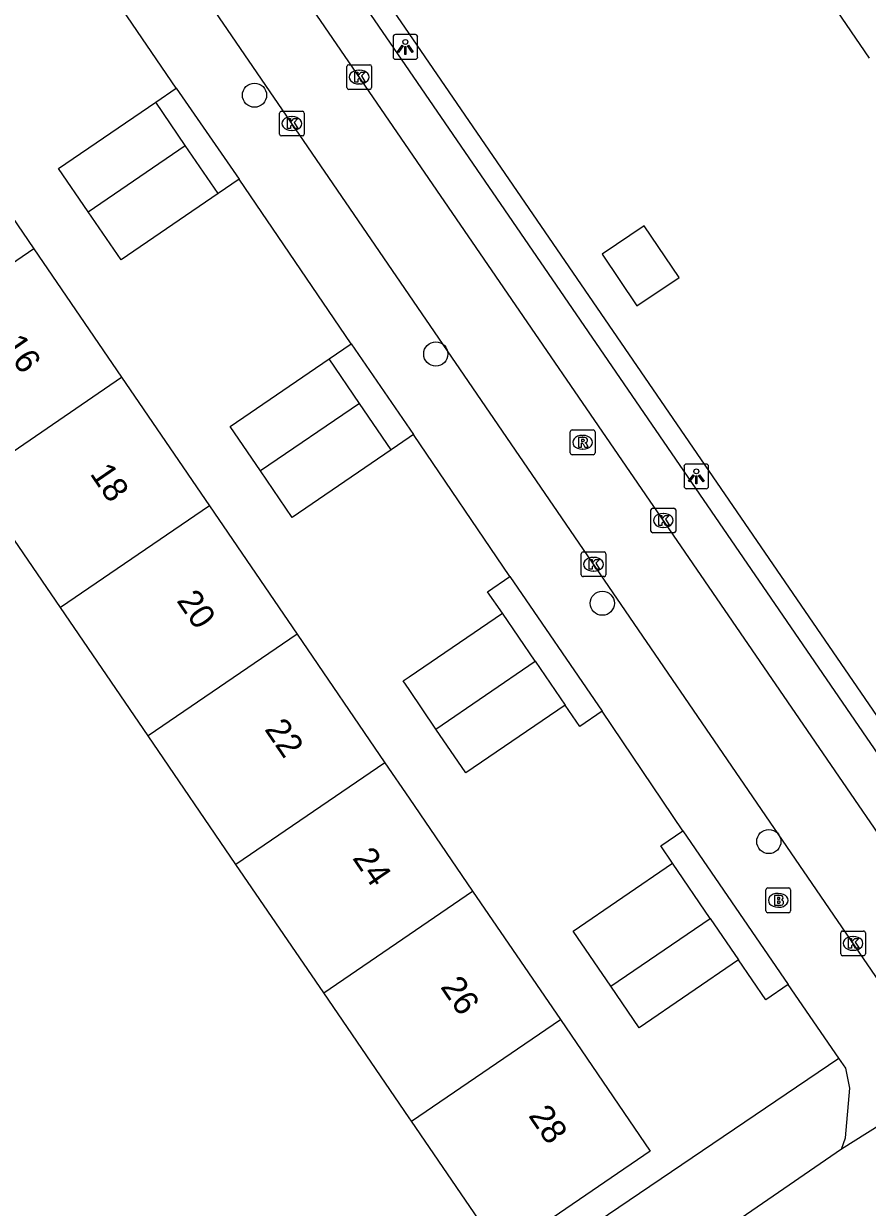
# Model space of a CAD drawing. Extents: x 157466 to 158888, y 383063 to 384677.
# Drawn here: x 158484.41 to 158518.53, y 383681.17 to 383729.05 of the extents above; entities that cross this region are included whole.
import ezdxf

# ---------------------------------------------------------------- set-up
doc = ezdxf.new("R2010")
doc.units = 0
for name, color, linetype in [('IMGEO_Boom', 7, 'Continuous'), ('IMGEO_Brandkraan', 7, 'Continuous'), ('IMGEO_Groenvoorziening', 7, 'Continuous'), ('IMGEO_Kolk', 7, 'Continuous'), ('IMGEO_Lichtpunt', 7, 'Continuous'), ('IMGEO_Pand', 7, 'Continuous'), ('IMGEO_Pand_nummerreeks', 7, 'Continuous'), ('IMGEO_Rijbaan_lokaal_open', 7, 'Continuous'), ('IMGEO_Rioolput', 7, 'Continuous'), ('IMGEO_Voetpad_open', 7, 'Continuous')]:
    doc.layers.add(name, color=color, linetype=linetype)

msp = doc.modelspace()

# ---------------------------------------------------------------- linework, layer by layer
at = {"layer": 'IMGEO_Boom'}
for centre in [(158493.746, 383726.16), (158501.079, 383715.691), (158507.814, 383705.608), (158514.55, 383695.968)]:
    msp.add_circle(centre, 0.489, dxfattribs=at)
at = {"layer": 'IMGEO_Brandkraan'}
for p, q in [((158514.431, 383693.164), (158514.431, 383694.016)), ((158514.506, 383694.09), (158515.358, 383694.09)), ((158515.432, 383694.016), (158515.432, 383693.164)), ((158514.919, 383693.87), (158514.944, 383693.87)), ((158515.358, 383693.09), (158514.506, 383693.09)), ((158514.942, 383693.31), (158514.917, 383693.31))]:
    msp.add_line(p, q, dxfattribs=at)
for points in [[(158514.431, 383693.164), (158514.431, 383694.016)], [(158514.506, 383694.09), (158515.358, 383694.09)], [(158515.432, 383694.016), (158515.432, 383693.164)], [(158514.779, 383693.79), (158514.779, 383693.39), (158514.992, 383693.39)], [(158515.01, 383693.79), (158514.779, 383693.79)], [(158514.958, 383693.709), (158514.904, 383693.709), (158514.904, 383693.633)], [(158514.904, 383693.633), (158514.957, 383693.633)], [(158514.966, 383693.557), (158514.904, 383693.557), (158514.904, 383693.476)], [(158514.904, 383693.476), (158514.966, 383693.476)], [(158515.358, 383693.09), (158514.506, 383693.09)]]:
    msp.add_lwpolyline(points, dxfattribs=at)
for centre, radius, start, end in [((158514.508, 383694.014), 0.0765, 91.552, 178.448), ((158514.508, 383694.014), 0.0765, 91.552, 178.448), ((158515.356, 383694.014), 0.0765, 1.552, 88.448), ((158515.356, 383694.014), 0.0765, 1.552, 88.448), ((158514.959, 383693.671), 0.0379, 267.8285, 90.9355), ((158514.967, 383693.516), 0.0404, 269.8759, 90.5077), ((158515.014, 383693.645), 0.145, 59.4692, 91.5367), ((158515.039, 383693.692), 0.0922, 285.5137, 58.1501), ((158515.044, 383693.5), 0.105, 301.3115, 78.989), ((158514.508, 383693.166), 0.0765, 181.552, 268.448), ((158514.508, 383693.166), 0.0765, 181.552, 268.448), ((158514.998, 383693.641), 0.251, 268.6676, 293.5347), ((158515.356, 383693.166), 0.0765, 271.552, 358.448), ((158515.356, 383693.166), 0.0765, 271.552, 358.448)]:
    msp.add_arc(centre, radius, start, end, dxfattribs=at)
for centre, major_axis, ratio, start_param, end_param in [((158514.918, 383693.59), (-0.387, 0.002), 0.722429, 4.712389, 7.853982), ((158514.943, 383693.59), (-0.39, 0.002), 0.717154, 1.570796, 4.712389)]:
    msp.add_ellipse(centre, major_axis=major_axis, ratio=ratio, start_param=start_param, end_param=end_param, dxfattribs=at)
at = {"layer": 'IMGEO_Groenvoorziening'}
msp.add_lwpolyline([(158490.682, 383669.129), (158517.378, 383687.206)], dxfattribs=at)
at = {"layer": 'IMGEO_Kolk'}
for p, q in [((158497.481, 383726.467), (158497.481, 383727.319)), ((158497.556, 383727.393), (158498.408, 383727.393)), ((158497.969, 383727.173), (158497.994, 383727.173)), ((158498.482, 383727.319), (158498.482, 383726.467)), ((158497.992, 383726.613), (158497.967, 383726.613)), ((158498.408, 383726.393), (158497.556, 383726.393)), ((158494.757, 383724.586), (158494.757, 383725.438)), ((158494.832, 383725.512), (158495.684, 383725.512)), ((158495.245, 383725.292), (158495.27, 383725.292)), ((158495.758, 383725.438), (158495.758, 383724.586)), ((158495.268, 383724.732), (158495.243, 383724.732)), ((158495.684, 383724.512), (158494.832, 383724.512)), ((158509.783, 383708.529), (158509.783, 383709.381)), ((158509.858, 383709.455), (158510.71, 383709.455)), ((158510.784, 383709.381), (158510.784, 383708.529)), ((158510.271, 383709.235), (158510.296, 383709.235)), ((158510.71, 383708.455), (158509.858, 383708.455)), ((158510.294, 383708.675), (158510.269, 383708.675)), ((158506.959, 383706.757), (158506.959, 383707.609)), ((158507.034, 383707.683), (158507.886, 383707.683)), ((158507.447, 383707.463), (158507.472, 383707.463)), ((158507.96, 383707.609), (158507.96, 383706.757)), ((158507.47, 383706.903), (158507.445, 383706.903)), ((158507.886, 383706.683), (158507.034, 383706.683)), ((158517.456, 383691.423), (158517.456, 383692.275)), ((158517.531, 383692.349), (158518.383, 383692.349)), ((158517.944, 383692.129), (158517.969, 383692.129)), ((158518.457, 383692.275), (158518.457, 383691.423)), ((158517.967, 383691.569), (158517.942, 383691.569)), ((158518.383, 383691.349), (158517.531, 383691.349))]:
    msp.add_line(p, q, dxfattribs=at)
for points in [[(158497.481, 383726.467), (158497.481, 383727.319)], [(158497.556, 383727.393), (158498.408, 383727.393)], [(158497.802, 383727.093), (158497.925, 383727.093), (158497.925, 383726.942), (158498.055, 383727.093), (158498.219, 383727.093), (158498.073, 383726.942), (158498.226, 383726.693), (158498.074, 383726.693), (158497.989, 383726.857), (158497.925, 383726.79), (158497.925, 383726.693), (158497.802, 383726.693), (158497.802, 383727.093)], [(158498.482, 383727.319), (158498.482, 383726.467)], [(158498.408, 383726.393), (158497.556, 383726.393)], [(158494.757, 383724.586), (158494.757, 383725.438)], [(158494.832, 383725.512), (158495.684, 383725.512)], [(158495.078, 383725.212), (158495.201, 383725.212), (158495.201, 383725.061), (158495.331, 383725.212), (158495.495, 383725.212), (158495.349, 383725.061), (158495.502, 383724.812), (158495.35, 383724.812), (158495.265, 383724.976), (158495.201, 383724.909), (158495.201, 383724.812), (158495.078, 383724.812), (158495.078, 383725.212)], [(158495.758, 383725.438), (158495.758, 383724.586)], [(158495.684, 383724.512), (158494.832, 383724.512)], [(158509.783, 383708.529), (158509.783, 383709.381)], [(158509.858, 383709.455), (158510.71, 383709.455)], [(158510.784, 383709.381), (158510.784, 383708.529)], [(158510.104, 383709.155), (158510.227, 383709.155), (158510.227, 383709.004), (158510.357, 383709.155), (158510.521, 383709.155), (158510.375, 383709.004), (158510.528, 383708.755), (158510.376, 383708.755), (158510.291, 383708.919), (158510.227, 383708.852), (158510.227, 383708.755), (158510.104, 383708.755), (158510.104, 383709.155)], [(158510.71, 383708.455), (158509.858, 383708.455)], [(158506.959, 383706.757), (158506.959, 383707.609)], [(158507.034, 383707.683), (158507.886, 383707.683)], [(158507.28, 383707.383), (158507.403, 383707.383), (158507.403, 383707.232), (158507.533, 383707.383), (158507.697, 383707.383), (158507.551, 383707.232), (158507.704, 383706.983), (158507.552, 383706.983), (158507.467, 383707.147), (158507.403, 383707.08), (158507.403, 383706.983), (158507.28, 383706.983), (158507.28, 383707.383)], [(158507.96, 383707.609), (158507.96, 383706.757)], [(158507.886, 383706.683), (158507.034, 383706.683)], [(158517.456, 383691.423), (158517.456, 383692.275)], [(158517.531, 383692.349), (158518.383, 383692.349)], [(158517.777, 383692.049), (158517.9, 383692.049), (158517.9, 383691.898), (158518.03, 383692.049), (158518.194, 383692.049), (158518.048, 383691.898), (158518.201, 383691.649), (158518.049, 383691.649), (158517.964, 383691.813), (158517.9, 383691.746), (158517.9, 383691.649), (158517.777, 383691.649), (158517.777, 383692.049)], [(158518.457, 383692.275), (158518.457, 383691.423)], [(158518.383, 383691.349), (158517.531, 383691.349)]]:
    msp.add_lwpolyline(points, dxfattribs=at)
for centre, start, end in [((158497.558, 383727.317), 91.552, 178.448), ((158497.558, 383727.317), 91.552, 178.448), ((158498.406, 383727.317), 1.552, 88.448), ((158498.406, 383727.317), 1.552, 88.448), ((158497.558, 383726.469), 181.552, 268.448), ((158497.558, 383726.469), 181.552, 268.448), ((158498.406, 383726.469), 271.552, 358.448), ((158498.406, 383726.469), 271.552, 358.448), ((158494.834, 383725.436), 91.552, 178.448), ((158494.834, 383725.436), 91.552, 178.448), ((158495.682, 383725.436), 1.552, 88.448), ((158495.682, 383725.436), 1.552, 88.448), ((158494.834, 383724.588), 181.552, 268.448), ((158494.834, 383724.588), 181.552, 268.448), ((158495.682, 383724.588), 271.552, 358.448), ((158495.682, 383724.588), 271.552, 358.448), ((158509.86, 383709.379), 91.552, 178.448), ((158509.86, 383709.379), 91.552, 178.448), ((158510.708, 383709.379), 1.552, 88.448), ((158510.708, 383709.379), 1.552, 88.448), ((158509.86, 383708.531), 181.552, 268.448), ((158509.86, 383708.531), 181.552, 268.448), ((158510.708, 383708.531), 271.552, 358.448), ((158510.708, 383708.531), 271.552, 358.448), ((158507.036, 383707.607), 91.552, 178.448), ((158507.036, 383707.607), 91.552, 178.448), ((158507.884, 383707.607), 1.552, 88.448), ((158507.884, 383707.607), 1.552, 88.448), ((158507.036, 383706.759), 181.552, 268.448), ((158507.036, 383706.759), 181.552, 268.448), ((158507.884, 383706.759), 271.552, 358.448), ((158507.884, 383706.759), 271.552, 358.448), ((158517.533, 383692.273), 91.552, 178.448), ((158517.533, 383692.273), 91.552, 178.448), ((158518.381, 383692.273), 1.552, 88.448), ((158518.381, 383692.273), 1.552, 88.448), ((158517.533, 383691.425), 181.552, 268.448), ((158517.533, 383691.425), 181.552, 268.448), ((158518.381, 383691.425), 271.552, 358.448), ((158518.381, 383691.425), 271.552, 358.448)]:
    msp.add_arc(centre, 0.0765, start, end, dxfattribs=at)
for centre, major_axis, ratio, start_param, end_param in [((158497.968, 383726.893), (-0.387, 0.002), 0.722429, 4.712389, 7.853982), ((158497.993, 383726.893), (-0.39, 0.002), 0.717154, 1.570796, 4.712389), ((158495.244, 383725.012), (-0.387, 0.002), 0.722429, 4.712389, 7.853982), ((158495.269, 383725.012), (-0.39, 0.002), 0.717154, 1.570796, 4.712389), ((158510.27, 383708.955), (-0.387, 0.002), 0.722429, 4.712389, 7.853982), ((158510.295, 383708.955), (-0.39, 0.002), 0.717154, 1.570796, 4.712389), ((158507.446, 383707.183), (-0.387, 0.002), 0.722429, 4.712389, 7.853982), ((158507.471, 383707.183), (-0.39, 0.002), 0.717154, 1.570796, 4.712389), ((158517.943, 383691.849), (-0.387, 0.002), 0.722429, 4.712389, 7.853982), ((158517.968, 383691.849), (-0.39, 0.002), 0.717154, 1.570796, 4.712389)]:
    msp.add_ellipse(centre, major_axis=major_axis, ratio=ratio, start_param=start_param, end_param=end_param, dxfattribs=at)
at = {"layer": 'IMGEO_Lichtpunt'}
for p, q in [((158499.35, 383728.515), (158499.35, 383727.708)), ((158499.35, 383728.515), (158499.35, 383727.708)), ((158500.252, 383728.61), (158499.444, 383728.61)), ((158500.252, 383728.61), (158499.444, 383728.61)), ((158500.346, 383727.708), (158500.346, 383728.515)), ((158500.346, 383727.708), (158500.346, 383728.515)), ((158499.444, 383727.614), (158500.252, 383727.614)), ((158499.444, 383727.614), (158500.252, 383727.614)), ((158512.021, 383711.239), (158511.213, 383711.239)), ((158512.021, 383711.239), (158511.213, 383711.239)), ((158511.119, 383711.144), (158511.119, 383710.337)), ((158511.119, 383711.144), (158511.119, 383710.337)), ((158512.115, 383710.337), (158512.115, 383711.144)), ((158512.115, 383710.337), (158512.115, 383711.144)), ((158511.213, 383710.243), (158512.021, 383710.243)), ((158511.213, 383710.243), (158512.021, 383710.243))]:
    msp.add_line(p, q, dxfattribs=at)
for points in [[(158499.724, 383728.179), (158499.763, 383728.151), (158499.575, 383727.889), (158499.537, 383727.916), (158499.724, 383728.179)], [(158499.826, 383728.131), (158499.873, 383728.131), (158499.873, 383727.809), (158499.826, 383727.809), (158499.826, 383728.131)], [(158499.936, 383728.151), (158499.974, 383728.178), (158500.161, 383727.916), (158500.122, 383727.888), (158499.936, 383728.151)], [(158511.493, 383710.808), (158511.532, 383710.78), (158511.344, 383710.518), (158511.306, 383710.545), (158511.493, 383710.808)], [(158511.595, 383710.76), (158511.642, 383710.76), (158511.642, 383710.438), (158511.595, 383710.438), (158511.595, 383710.76)], [(158511.705, 383710.78), (158511.743, 383710.807), (158511.93, 383710.545), (158511.891, 383710.517), (158511.705, 383710.78)]]:
    msp.add_lwpolyline(points, dxfattribs=at)
for centre in [(158499.849, 383728.313), (158511.618, 383710.942)]:
    msp.add_circle(centre, 0.0994, dxfattribs=at)
for centre, start, end in [((158499.444, 383728.515), 90, 180), ((158499.444, 383728.515), 90, 180), ((158500.252, 383728.515), 0, 90), ((158500.252, 383728.515), 0, 90), ((158499.444, 383727.708), 180, 270), ((158499.444, 383727.708), 180, 270), ((158500.252, 383727.708), 270, 0), ((158500.252, 383727.708), 270, 360), ((158511.213, 383711.144), 90, 180), ((158511.213, 383711.144), 90, 180), ((158512.021, 383711.144), 0, 90), ((158512.021, 383711.144), 0, 90), ((158511.213, 383710.337), 180, 270), ((158511.213, 383710.337), 180, 270), ((158512.021, 383710.337), 270, 0), ((158512.021, 383710.337), 270, 360)]:
    msp.add_arc(centre, 0.0946, start, end, dxfattribs=at)
at = {"layer": 'IMGEO_Pand'}
for points in [[(158515.059, 383732.858), (158518.61, 383727.663)], [(158487.02, 383721.443), (158485.825, 383723.189), (158489.75, 383725.873)], [(158490.945, 383724.124), (158489.75, 383725.873)], [(158481.275, 383725.14), (158484.824, 383719.943)], [(158487.02, 383721.443), (158490.945, 383724.124)], [(158492.273, 383722.182), (158490.945, 383724.124)], [(158492.273, 383722.182), (158488.349, 383719.499), (158487.02, 383721.443)], [(158507.802, 383719.728), (158509.215, 383717.633), (158510.922, 383718.785), (158509.508, 383720.88), (158507.802, 383719.728)], [(158484.824, 383719.943), (158478.792, 383715.823)], [(158484.824, 383719.943), (158488.373, 383714.747)], [(158493.985, 383710.958), (158492.764, 383712.754), (158496.764, 383715.489)], [(158497.991, 383713.694), (158496.764, 383715.489)], [(158482.343, 383710.628), (158488.373, 383714.747)], [(158488.373, 383714.747), (158491.923, 383709.55)], [(158497.991, 383713.694), (158493.985, 383710.958)], [(158499.277, 383711.814), (158497.991, 383713.694)], [(158499.277, 383711.814), (158495.268, 383709.073), (158493.985, 383710.958)], [(158485.894, 383705.433), (158482.343, 383710.628)], [(158491.923, 383709.55), (158485.894, 383705.433)], [(158491.923, 383709.55), (158495.471, 383704.354)], [(158489.445, 383700.238), (158485.894, 383705.433)], [(158501.087, 383700.52), (158500, 383702.115), (158499.762, 383702.464), (158500, 383702.626), (158503.775, 383705.203)], [(158505.1, 383703.261), (158503.775, 383705.203)], [(158495.471, 383704.354), (158489.445, 383700.238)], [(158495.471, 383704.354), (158499.021, 383699.156)], [(158501.087, 383700.52), (158505.1, 383703.261)], [(158505.1, 383703.261), (158506.314, 383701.483)], [(158506.314, 383701.483), (158502.297, 383698.742), (158501.087, 383700.52)], [(158492.997, 383695.042), (158489.445, 383700.238)], [(158499.021, 383699.156), (158492.997, 383695.042)], [(158499.021, 383699.156), (158500, 383697.723), (158502.57, 383693.96)], [(158496.548, 383689.847), (158492.997, 383695.042)], [(158508.153, 383690.113), (158506.63, 383692.342), (158510.65, 383695.088)], [(158512.173, 383692.859), (158510.65, 383695.088)], [(158496.548, 383689.847), (158500, 383692.205), (158502.57, 383693.96)], [(158502.57, 383693.96), (158506.119, 383688.763)], [(158508.153, 383690.113), (158512.173, 383692.859)], [(158512.173, 383692.859), (158513.321, 383691.177)], [(158513.321, 383691.177), (158509.301, 383688.431), (158508.153, 383690.113)], [(158500.099, 383684.652), (158500, 383684.797), (158496.548, 383689.847)], [(158506.119, 383688.763), (158509.753, 383683.443), (158503.734, 383679.332), (158500.099, 383684.652)], [(158500.099, 383684.652), (158506.119, 383688.763)]]:
    msp.add_lwpolyline(points, dxfattribs=at)
at = {"layer": 'IMGEO_Rijbaan_lokaal_open'}
for points in [[(158524.561, 383688.133), (158500, 383723.952), (158482.139, 383750), (158471.398, 383765.665)], [(158521.798, 383686.239), (158500, 383718.083), (158478.152, 383750), (158468.695, 383763.816)]]:
    msp.add_lwpolyline(points, dxfattribs=at)
at = {"layer": 'IMGEO_Rioolput'}
for p, q in [((158506.593, 383712.618), (158507.445, 383712.618)), ((158506.518, 383711.692), (158506.518, 383712.544)), ((158507.006, 383712.398), (158507.031, 383712.398)), ((158507.519, 383712.544), (158507.519, 383711.692)), ((158507.029, 383711.838), (158507.004, 383711.838)), ((158507.445, 383711.618), (158506.593, 383711.618))]:
    msp.add_line(p, q, dxfattribs=at)
for points in [[(158506.593, 383712.618), (158507.445, 383712.618)], [(158506.518, 383711.692), (158506.518, 383712.544)], [(158507.107, 383712.316), (158506.855, 383712.318), (158506.855, 383711.918)], [(158507.033, 383712.237), (158506.979, 383712.237), (158506.979, 383712.156)], [(158506.979, 383712.156), (158507.031, 383712.156)], [(158507.519, 383712.544), (158507.519, 383711.692)], [(158506.855, 383711.918), (158506.979, 383711.918), (158506.979, 383712.08), (158506.99, 383712.08)], [(158507.037, 383712.051), (158507.108, 383711.918), (158507.248, 383711.918), (158507.183, 383712.044)], [(158507.445, 383711.618), (158506.593, 383711.618)]]:
    msp.add_lwpolyline(points, dxfattribs=at)
for centre, radius, start, end in [((158506.595, 383712.542), 0.0765, 91.552, 178.448), ((158506.595, 383712.542), 0.0765, 91.552, 178.448), ((158507.443, 383712.542), 0.0765, 1.552, 88.448), ((158507.443, 383712.542), 0.0765, 1.552, 88.448), ((158507.015, 383712.345), 0.19, 274.7715, 282.9687), ((158507.039, 383712.141), 0.0964, 77.0061, 93.1865), ((158507.053, 383712.198), 0.0378, 276.6634, 79.6772), ((158507.106, 383712.206), 0.109, 350.3612, 89.416), ((158507.104, 383712.206), 0.112, 277.5842, 350.9817), ((158506.595, 383711.694), 0.0765, 181.552, 268.448), ((158506.595, 383711.694), 0.0765, 181.552, 268.448), ((158506.989, 383712.027), 0.0533, 26.0293, 88.6989), ((158507.088, 383711.991), 0.108, 29.5134, 73.7905), ((158507.443, 383711.694), 0.0765, 271.552, 358.448), ((158507.443, 383711.694), 0.0765, 271.552, 358.448)]:
    msp.add_arc(centre, radius, start, end, dxfattribs=at)
for centre, major_axis, ratio, start_param, end_param in [((158507.005, 383712.118), (-0.387, 0.002), 0.722429, 4.712389, 7.853982), ((158507.03, 383712.118), (-0.39, 0.002), 0.717154, 1.570796, 4.712389)]:
    msp.add_ellipse(centre, major_axis=major_axis, ratio=ratio, start_param=start_param, end_param=end_param, dxfattribs=at)
at = {"layer": 'IMGEO_Voetpad_open'}
for points in [[(158524.917, 383692.311), (158500, 383728.653), (158485.364, 383750), (158475.159, 383764.884), (158475.081, 383765.065), (158474.989, 383765.335), (158474.922, 383765.612), (158474.879, 383765.894), (158474.862, 383766.179), (158474.87, 383766.464), (158474.904, 383766.747), (158474.962, 383767.026), (158475.046, 383767.299), (158475.154, 383767.563), (158475.284, 383767.816), (158475.437, 383768.057), (158475.611, 383768.283), (158475.804, 383768.493)], [(158472.876, 383766.675), (158484.316, 383750), (158500, 383727.139), (158526.057, 383689.159)], [(158490.578, 383726.437), (158486.035, 383733.117)], [(158489.75, 383725.873), (158490.578, 383726.437)], [(158490.578, 383726.437), (158493.129, 383722.767)], [(158493.129, 383722.767), (158492.273, 383722.182)], [(158497.659, 383716.101), (158493.129, 383722.767)], [(158496.764, 383715.489), (158497.659, 383716.101)], [(158497.659, 383716.101), (158500.175, 383712.428)], [(158500.175, 383712.428), (158500, 383712.308), (158499.277, 383711.814)], [(158504.077, 383706.687), (158500.175, 383712.428)], [(158503.775, 383705.203), (158503.166, 383706.067), (158504.077, 383706.687)], [(158504.077, 383706.687), (158507.81, 383701.238)], [(158507.81, 383701.238), (158506.899, 383700.618), (158506.314, 383701.483)], [(158511.073, 383696.396), (158507.81, 383701.238)], [(158510.65, 383695.088), (158510.179, 383695.788), (158511.073, 383696.396)], [(158511.073, 383696.396), (158515.328, 383690.179)], [(158515.328, 383690.179), (158514.433, 383689.57), (158513.321, 383691.177)], [(158517.378, 383687.206), (158515.328, 383690.179)], [(158517.485, 383683.527), (158517.656, 383683.985), (158517.828, 383685.986), (158517.661, 383686.795), (158517.378, 383687.206)], [(158521.798, 383686.239), (158517.485, 383683.527)], [(158517.485, 383683.527), (158500, 383671.494), (158492.56, 383666.374)]]:
    msp.add_lwpolyline(points, dxfattribs=at)

# ---------------------------------------------------------------- texts
at = {"layer": 'IMGEO_Pand_nummerreeks'}
for s, p in [('16', (158483.508, 383716.056)), ('18', (158487.066, 383710.844)), ('20', (158490.572, 383705.712)), ('22', (158494.127, 383700.508)), ('24', (158497.685, 383695.297)), ('26', (158501.242, 383690.088)), ('28', (158504.802, 383684.878))]:
    msp.add_text(s, height=1, rotation=304.3322, dxfattribs=at).set_placement(p)

doc.saveas('drawing.dxf')
